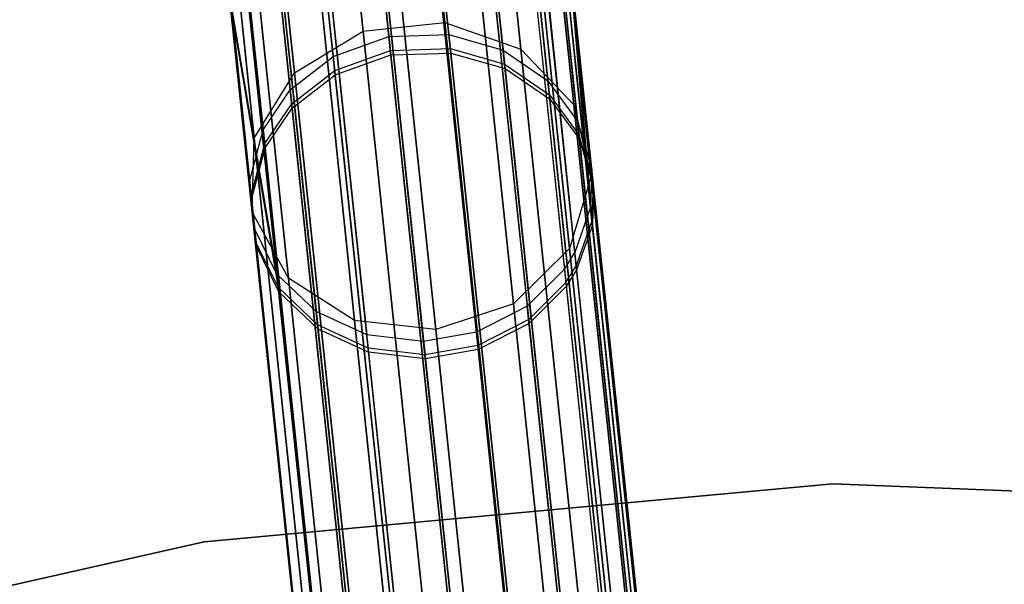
# Model space of a CAD drawing. Extents: x 0.3 to 7.1, y -3.38 to 3.38.
# Tile 308 of 604: x 3.15 to 3.72, y 2.75 to 3.08. Entities that reach past the tile are written whole.
import ezdxf

# ---------------------------------------------------------------- set-up
doc = ezdxf.new("R2010")
doc.units = 0
doc.header["$LTSCALE"] = 2.54
doc.layers.get('0').update_dxf_attribs({"linetype": 'CONTINUOUS'})

# ---------------------------------------------------------------- blocks, each defined once
blk = doc.blocks.new('SINGLES_AVVSTL_STL')
at = {"color": 0}
for p, q in [((3.39688, 3.0777, 18.83209), (3.37308, 3.30419, 18.18647)), ((3.39688, 3.0777, 18.83209), (3.37308, 3.30419, 18.18647)), ((3.37308, 3.30419, 22.5024), (3.39688, 3.0777, 21.85677)), ((3.37308, 3.30419, 22.5024), (3.39688, 3.0777, 21.85677)), ((3.34928, 3.07269, 18.83209), (3.32548, 3.29918, 18.18647)), ((3.34928, 3.07269, 18.83209), (3.32548, 3.29918, 18.18647)), ((3.32548, 3.29918, 22.5024), (3.34928, 3.07269, 21.85677)), ((3.32548, 3.29918, 22.5024), (3.34928, 3.07269, 21.85677)), ((3.44112, 3.06223, 18.82238), (3.41749, 3.28706, 18.18148)), ((3.44112, 3.06223, 18.82238), (3.41749, 3.28706, 18.18148)), ((3.41749, 3.28706, 22.50739), (3.44112, 3.06223, 21.86649)), ((3.41749, 3.28706, 22.50739), (3.44112, 3.06223, 21.86649)), ((3.30922, 3.04836, 18.82238), (3.28559, 3.27319, 18.18148)), ((3.30922, 3.04836, 18.82238), (3.28559, 3.27319, 18.18148)), ((3.28559, 3.27319, 22.50739), (3.30922, 3.04836, 21.86649)), ((3.28559, 3.27319, 22.50739), (3.30922, 3.04836, 21.86649)), ((3.47187, 3.02983, 18.80517), (3.44855, 3.25172, 18.17265)), ((3.47187, 3.02983, 18.80517), (3.44855, 3.25172, 18.17265)), ((3.44855, 3.25172, 22.51622), (3.47187, 3.02983, 21.8837)), ((3.44855, 3.25172, 22.51622), (3.47187, 3.02983, 21.8837)), ((3.28589, 3.01028, 18.80517), (3.26257, 3.23217, 18.17265)), ((3.28589, 3.01028, 18.80517), (3.26257, 3.23217, 18.17265)), ((3.26257, 3.23217, 22.51622), (3.28589, 3.01028, 21.8837)), ((3.26257, 3.23217, 22.51622), (3.28589, 3.01028, 21.8837)), ((3.36424, 3.06961, 53.22303), (3.34993, 3.20576, 52.89709)), ((3.36424, 3.06961, 53.22303), (3.34993, 3.20576, 52.89709)), ((3.39917, 3.07071, 53.22177), (3.38488, 3.20672, 52.89613)), ((3.39917, 3.07071, 53.22177), (3.38488, 3.20672, 52.89613)), ((3.48207, 2.98793, 18.78441), (3.45912, 3.20627, 18.162)), ((3.48207, 2.98793, 18.78441), (3.45912, 3.20627, 18.162)), ((3.45912, 3.20627, 22.52687), (3.48207, 2.98793, 21.90446)), ((3.45912, 3.20627, 22.52687), (3.48207, 2.98793, 21.90446)), ((3.36511, 3.06137, 60.12446), (3.35059, 3.19949, 59.79938)), ((3.36511, 3.06137, 60.12446), (3.35059, 3.19949, 59.79938)), ((3.40004, 3.06247, 60.12318), (3.38553, 3.20046, 59.79841)), ((3.40004, 3.06247, 60.12318), (3.38553, 3.20046, 59.79841)), ((3.33183, 3.05791, 53.21898), (3.31757, 3.19364, 52.89401)), ((3.33183, 3.05791, 53.21898), (3.31757, 3.19364, 52.89401)), ((3.35079, 3.19755, 56.53007), (3.36537, 3.05881, 56.20522)), ((3.35079, 3.19755, 56.53007), (3.36537, 3.05881, 56.20522)), ((3.38574, 3.19853, 56.53104), (3.40031, 3.05991, 56.2065)), ((3.38574, 3.19853, 56.53104), (3.40031, 3.05991, 56.2065)), ((3.43075, 3.06157, 53.21568), (3.41652, 3.19697, 52.89152)), ((3.43075, 3.06157, 53.21568), (3.41652, 3.19697, 52.89152)), ((3.48164, 2.97012, 53.16833), (3.45804, 3.19467, 52.52999)), ((3.48164, 2.97012, 53.16833), (3.45804, 3.19467, 52.52999)), ((3.43161, 3.05338, 60.11702), (3.41717, 3.19074, 59.79373)), ((3.43161, 3.05338, 60.11702), (3.41717, 3.19074, 59.79373)), ((3.41738, 3.18881, 56.53575), (3.43188, 3.05083, 56.2127)), ((3.41738, 3.18881, 56.53575), (3.43188, 3.05083, 56.2127)), ((3.48247, 2.96221, 60.06907), (3.45846, 3.19063, 59.43217)), ((3.48247, 2.96221, 60.06907), (3.45846, 3.19063, 59.43217)), ((3.45859, 3.18938, 56.89735), (3.48273, 2.95976, 56.26082)), ((3.45859, 3.18938, 56.89735), (3.48273, 2.95976, 56.26082)), ((3.28462, 2.96718, 18.78441), (3.26167, 3.18552, 18.162)), ((3.28462, 2.96718, 18.78441), (3.26167, 3.18552, 18.162)), ((3.26167, 3.18552, 22.52687), (3.28462, 2.96718, 21.90446)), ((3.26167, 3.18552, 22.52687), (3.28462, 2.96718, 21.90446)), ((3.3327, 3.0497, 60.12035), (3.31822, 3.18739, 59.79626)), ((3.3327, 3.0497, 60.12035), (3.31822, 3.18739, 59.79626)), ((3.31843, 3.18546, 56.5332), (3.33297, 3.04714, 56.20934)), ((3.31843, 3.18546, 56.5332), (3.33297, 3.04714, 56.20934)), ((3.45684, 3.04366, 53.20558), (3.44272, 3.17803, 52.88387)), ((3.45684, 3.04366, 53.20558), (3.44272, 3.17803, 52.88387)), ((3.30687, 3.03846, 53.21075), (3.29269, 3.17336, 52.88779)), ((3.30687, 3.03846, 53.21075), (3.29269, 3.17336, 52.88779)), ((3.45769, 3.03552, 60.10678), (3.44337, 3.17184, 59.78594)), ((3.45769, 3.03552, 60.10678), (3.44337, 3.17184, 59.78594)), ((3.30772, 3.0303, 60.11202), (3.29334, 3.16715, 59.78992)), ((3.30772, 3.0303, 60.11202), (3.29334, 3.16715, 59.78992)), ((3.29354, 3.16523, 56.53958), (3.30799, 3.02776, 56.21771)), ((3.29354, 3.16523, 56.53958), (3.30799, 3.02776, 56.21771)), ((3.44357, 3.16993, 56.54358), (3.45796, 3.033, 56.22296)), ((3.44357, 3.16993, 56.54358), (3.45796, 3.033, 56.22296)), ((3.4725, 2.94386, 53.15596), (3.44913, 3.16625, 52.52375)), ((3.4725, 2.94386, 53.15596), (3.44913, 3.16625, 52.52375)), ((3.4694, 2.94612, 18.76485), (3.4468, 3.16112, 18.15197)), ((3.4694, 2.94612, 18.76485), (3.4468, 3.16112, 18.15197)), ((3.4468, 3.16112, 22.5369), (3.4694, 2.94612, 21.92401)), ((3.4468, 3.16112, 22.5369), (3.4694, 2.94612, 21.92401)), ((3.47332, 2.93603, 60.05654), (3.44955, 3.16224, 59.42578)), ((3.47332, 2.93603, 60.05654), (3.44955, 3.16224, 59.42578)), ((3.44968, 3.16101, 56.9038), (3.47358, 2.9336, 56.27339)), ((3.44968, 3.16101, 56.9038), (3.47358, 2.9336, 56.27339)), ((3.27565, 3.15407, 52.52513), (3.29907, 2.9312, 53.15869)), ((3.27565, 3.15407, 52.52513), (3.29907, 2.9312, 53.15869)), ((3.44312, 3.15577, 52.52152), (3.46641, 2.93415, 53.15153)), ((3.44312, 3.15577, 52.52152), (3.46641, 2.93415, 53.15153)), ((3.47408, 3.0203, 53.19327), (3.46009, 3.15342, 52.87456)), ((3.47408, 3.0203, 53.19327), (3.46009, 3.15342, 52.87456)), ((3.2999, 2.92336, 60.05931), (3.27607, 3.15006, 59.42719)), ((3.2999, 2.92336, 60.05931), (3.27607, 3.15006, 59.42719)), ((3.2762, 3.14882, 56.90238), (3.30015, 2.92092, 56.27062)), ((3.2762, 3.14882, 56.90238), (3.30015, 2.92092, 56.27062)), ((3.29107, 3.01524, 53.2002), (3.27701, 3.14907, 52.87981)), ((3.29107, 3.01524, 53.2002), (3.27701, 3.14907, 52.87981)), ((3.44354, 3.15178, 59.42348), (3.46723, 2.92635, 60.05206)), ((3.44354, 3.15178, 59.42348), (3.46723, 2.92635, 60.05206)), ((3.44366, 3.15055, 56.90612), (3.46748, 2.92393, 56.2779)), ((3.44366, 3.15055, 56.90612), (3.46748, 2.92393, 56.2779)), ((3.29193, 3.00714, 60.10134), (3.27766, 3.14291, 59.78181)), ((3.29193, 3.00714, 60.10134), (3.27766, 3.14291, 59.78181)), ((3.30571, 2.92891, 18.76485), (3.28311, 3.14392, 18.15197)), ((3.30571, 2.92891, 18.76485), (3.28311, 3.14392, 18.15197)), ((3.28311, 3.14392, 22.5369), (3.30571, 2.92891, 21.92401)), ((3.28311, 3.14392, 22.5369), (3.30571, 2.92891, 21.92401)), ((3.47493, 3.01225, 60.09432), (3.46073, 3.1473, 59.77646)), ((3.47493, 3.01225, 60.09432), (3.46073, 3.1473, 59.77646)), ((3.46093, 3.1454, 56.55311), (3.47519, 3.00974, 56.23547)), ((3.46093, 3.1454, 56.55311), (3.47519, 3.00974, 56.23547)), ((3.27786, 3.14101, 56.54774), (3.29219, 3.00463, 56.22842)), ((3.27786, 3.14101, 56.54774), (3.29219, 3.00463, 56.22842)), ((3.42172, 3.1325, 52.51676), (3.44484, 2.91254, 53.14206)), ((3.42172, 3.1325, 52.51676), (3.44484, 2.91254, 53.14206)), ((3.29874, 3.13015, 52.51915), (3.32194, 2.90936, 53.14683)), ((3.29874, 3.13015, 52.51915), (3.32194, 2.90936, 53.14683)), ((3.32276, 2.90158, 60.0473), (3.29916, 3.12618, 59.42105)), ((3.32276, 2.90158, 60.0473), (3.29916, 3.12618, 59.42105)), ((3.29929, 3.12495, 56.90856), (3.32302, 2.89917, 56.28268)), ((3.29929, 3.12495, 56.90856), (3.32302, 2.89917, 56.28268)), ((3.43675, 2.91398, 18.75099), (3.41441, 3.12662, 18.14485)), ((3.43675, 2.91398, 18.75099), (3.41441, 3.12662, 18.14485)), ((3.41441, 3.12662, 22.54401), (3.43675, 2.91398, 21.93788)), ((3.41441, 3.12662, 22.54401), (3.43675, 2.91398, 21.93788)), ((3.44565, 2.90479, 60.04247), (3.42213, 3.12854, 59.41859)), ((3.44565, 2.90479, 60.04247), (3.42213, 3.12854, 59.41859)), ((3.42226, 3.12732, 56.91105), (3.4459, 2.90239, 56.28752)), ((3.42226, 3.12732, 56.91105), (3.4459, 2.90239, 56.28752)), ((3.48236, 2.99221, 53.1791), (3.46852, 3.12389, 52.86384)), ((3.48236, 2.99221, 53.1791), (3.46852, 3.12389, 52.86384)), ((3.48164, 2.97012, 53.16833), (3.46852, 3.12389, 52.86384)), ((3.48164, 2.97012, 53.16833), (3.46852, 3.12389, 52.86384)), ((3.28318, 2.98504, 53.18583), (3.26927, 3.1174, 52.86893)), ((3.28318, 2.98504, 53.18583), (3.26927, 3.1174, 52.86893)), ((3.34432, 2.90427, 18.75099), (3.32197, 3.1169, 18.14485)), ((3.34432, 2.90427, 18.75099), (3.32197, 3.1169, 18.14485)), ((3.32197, 3.1169, 22.54401), (3.34432, 2.90427, 21.93788)), ((3.32197, 3.1169, 22.54401), (3.34432, 2.90427, 21.93788)), ((3.32831, 3.11527, 52.51508), (3.35136, 2.89589, 53.13872)), ((3.32831, 3.11527, 52.51508), (3.35136, 2.89589, 53.13872)), ((3.39224, 3.11637, 52.5138), (3.41525, 2.89743, 53.13619)), ((3.39224, 3.11637, 52.5138), (3.41525, 2.89743, 53.13619)), ((3.48319, 2.98423, 60.07997), (3.46915, 3.11782, 59.76556)), ((3.48319, 2.98423, 60.07997), (3.46915, 3.11782, 59.76556)), ((3.48247, 2.96221, 60.06907), (3.46915, 3.11782, 59.76556)), ((3.48247, 2.96221, 60.06907), (3.46915, 3.11782, 59.76556)), ((3.46935, 3.11595, 56.56407), (3.48345, 2.98176, 56.24987)), ((3.46935, 3.11595, 56.56407), (3.48345, 2.98176, 56.24987)), ((3.46935, 3.11595, 56.56407), (3.48273, 2.95976, 56.26082)), ((3.46935, 3.11595, 56.56407), (3.48273, 2.95976, 56.26082)), ((3.28403, 2.97703, 60.0868), (3.26991, 3.11131, 59.77075)), ((3.28403, 2.97703, 60.0868), (3.26991, 3.11131, 59.77075)), ((3.27011, 3.10943, 56.55886), (3.28429, 2.97454, 56.24303)), ((3.27011, 3.10943, 56.55886), (3.28429, 2.97454, 56.24303)), ((3.35218, 2.88816, 60.03909), (3.32872, 3.11131, 59.41686)), ((3.35218, 2.88816, 60.03909), (3.32872, 3.11131, 59.41686)), ((3.32885, 3.1101, 56.91279), (3.35243, 2.88576, 56.29091)), ((3.32885, 3.1101, 56.91279), (3.35243, 2.88576, 56.29091)), ((3.36142, 3.11072, 52.51326), (3.38442, 2.89197, 53.13511)), ((3.36142, 3.11072, 52.51326), (3.38442, 2.89197, 53.13511)), ((3.36936, 3.11066, 18.14229), (3.39161, 2.89888, 18.74598)), ((3.36936, 3.11066, 18.14229), (3.39161, 2.89888, 18.74598)), ((3.39161, 2.89888, 21.94289), (3.36936, 3.11066, 22.54658)), ((3.39161, 2.89888, 21.94289), (3.36936, 3.11066, 22.54658)), ((3.41606, 2.88972, 60.03653), (3.39265, 3.11242, 59.41555)), ((3.41606, 2.88972, 60.03653), (3.39265, 3.11242, 59.41555)), ((3.39278, 3.11121, 56.91411), (3.41631, 2.88733, 56.29348)), ((3.39278, 3.11121, 56.91411), (3.41631, 2.88733, 56.29348)), ((3.38522, 2.88427, 60.03543), (3.36184, 3.10678, 59.41499)), ((3.38522, 2.88427, 60.03543), (3.36184, 3.10678, 59.41499)), ((3.36197, 3.10557, 56.91467), (3.38548, 2.88188, 56.29459)), ((3.36197, 3.10557, 56.91467), (3.38548, 2.88188, 56.29459)), ((3.28605, 2.9578, 53.17236), (3.27228, 3.0888, 52.85874)), ((3.27228, 3.0888, 52.85874), (3.29907, 2.9312, 53.15869)), ((3.27228, 3.0888, 52.85874), (3.29907, 2.9312, 53.15869)), ((3.28605, 2.9578, 53.17236), (3.27228, 3.0888, 52.85874)), ((3.28688, 2.94988, 60.07316), (3.27291, 3.08277, 59.76038)), ((3.27291, 3.08277, 59.76038), (3.2999, 2.92336, 60.05931)), ((3.27291, 3.08277, 59.76038), (3.2999, 2.92336, 60.05931)), ((3.28688, 2.94988, 60.07316), (3.27291, 3.08277, 59.76038)), ((3.27311, 3.08091, 56.56928), (3.30015, 2.92092, 56.27062)), ((3.27311, 3.08091, 56.56928), (3.30015, 2.92092, 56.27062)), ((3.27311, 3.08091, 56.56928), (3.28714, 2.94741, 56.25672)), ((3.27311, 3.08091, 56.56928), (3.28714, 2.94741, 56.25672)), ((3.34928, 3.07269, 18.83209), (3.39688, 3.0777, 18.83209)), ((3.34928, 3.07269, 18.83209), (3.39688, 3.0777, 18.83209)), ((3.34928, 3.07269, 21.85677), (3.39688, 3.0777, 21.85677)), ((3.34928, 3.07269, 21.85677), (3.39688, 3.0777, 21.85677)), ((3.39688, 3.0777, 18.83209), (3.44112, 3.06223, 18.82238)), ((3.43521, 2.71304, 19.41024), (3.39688, 3.0777, 18.83209)), ((3.43521, 2.71304, 19.41024), (3.39688, 3.0777, 18.83209)), ((3.39688, 3.0777, 18.83209), (3.44112, 3.06223, 18.82238)), ((3.39688, 3.0777, 21.85677), (3.43521, 2.71304, 21.27863)), ((3.39688, 3.0777, 21.85677), (3.43521, 2.71304, 21.27863)), ((3.39688, 3.0777, 21.85677), (3.44112, 3.06223, 21.86649)), ((3.39688, 3.0777, 21.85677), (3.44112, 3.06223, 21.86649)), ((3.30922, 3.04836, 18.82238), (3.34928, 3.07269, 18.83209)), ((3.30922, 3.04836, 18.82238), (3.34928, 3.07269, 18.83209)), ((3.30922, 3.04836, 21.86649), (3.34928, 3.07269, 21.85677)), ((3.30922, 3.04836, 21.86649), (3.34928, 3.07269, 21.85677)), ((3.33183, 3.05791, 53.21898), (3.36424, 3.06961, 53.22303)), ((3.33183, 3.05791, 53.21898), (3.36424, 3.06961, 53.22303)), ((3.38761, 2.70804, 19.41024), (3.34928, 3.07269, 18.83209)), ((3.38761, 2.70804, 19.41024), (3.34928, 3.07269, 18.83209)), ((3.34928, 3.07269, 21.85677), (3.38761, 2.70804, 21.27863)), ((3.34928, 3.07269, 21.85677), (3.38761, 2.70804, 21.27863)), ((3.36424, 3.06961, 53.22303), (3.39917, 3.07071, 53.22177)), ((3.36424, 3.06961, 53.22303), (3.39917, 3.07071, 53.22177)), ((3.40226, 2.70789, 53.79274), (3.36424, 3.06961, 53.22303)), ((3.40226, 2.70789, 53.79274), (3.36424, 3.06961, 53.22303)), ((3.39917, 3.07071, 53.22177), (3.43075, 3.06157, 53.21568)), ((3.43716, 2.70932, 53.79094), (3.39917, 3.07071, 53.22177)), ((3.39917, 3.07071, 53.22177), (3.43075, 3.06157, 53.21568)), ((3.43716, 2.70932, 53.79094), (3.39917, 3.07071, 53.22177)), ((3.3327, 3.0497, 60.12035), (3.36511, 3.06137, 60.12446)), ((3.3327, 3.0497, 60.12035), (3.36511, 3.06137, 60.12446)), ((3.36511, 3.06137, 60.12446), (3.40004, 3.06247, 60.12318)), ((3.36511, 3.06137, 60.12446), (3.40004, 3.06247, 60.12318)), ((3.4037, 2.69418, 60.69431), (3.36511, 3.06137, 60.12446)), ((3.4037, 2.69418, 60.69431), (3.36511, 3.06137, 60.12446)), ((3.40004, 3.06247, 60.12318), (3.43161, 3.05338, 60.11702)), ((3.43859, 2.69562, 60.69249), (3.40004, 3.06247, 60.12318)), ((3.40004, 3.06247, 60.12318), (3.43161, 3.05338, 60.11702)), ((3.43859, 2.69562, 60.69249), (3.40004, 3.06247, 60.12318)), ((3.43075, 3.06157, 53.21568), (3.45684, 3.04366, 53.20558)), ((3.46856, 2.70183, 53.78226), (3.43075, 3.06157, 53.21568)), ((3.43075, 3.06157, 53.21568), (3.45684, 3.04366, 53.20558)), ((3.46856, 2.70183, 53.78226), (3.43075, 3.06157, 53.21568)), ((3.44112, 3.06223, 18.82238), (3.47187, 3.02983, 18.80517)), ((3.47917, 2.70025, 19.39629), (3.44112, 3.06223, 18.82238)), ((3.47917, 2.70025, 19.39629), (3.44112, 3.06223, 18.82238)), ((3.44112, 3.06223, 18.82238), (3.47187, 3.02983, 18.80517)), ((3.44112, 3.06223, 21.86649), (3.47917, 2.70025, 21.29258)), ((3.44112, 3.06223, 21.86649), (3.47917, 2.70025, 21.29258)), ((3.44112, 3.06223, 21.86649), (3.47187, 3.02983, 21.8837)), ((3.44112, 3.06223, 21.86649), (3.47187, 3.02983, 21.8837)), ((3.30687, 3.03846, 53.21075), (3.33183, 3.05791, 53.21898)), ((3.30687, 3.03846, 53.21075), (3.33183, 3.05791, 53.21898)), ((3.36974, 2.69728, 53.78696), (3.33183, 3.05791, 53.21898)), ((3.36974, 2.69728, 53.78696), (3.33183, 3.05791, 53.21898)), ((3.33297, 3.04714, 56.20934), (3.36537, 3.05881, 56.20522)), ((3.33297, 3.04714, 56.20934), (3.36537, 3.05881, 56.20522)), ((3.36537, 3.05881, 56.20522), (3.40031, 3.05991, 56.2065)), ((3.36537, 3.05881, 56.20522), (3.40031, 3.05991, 56.2065)), ((3.36537, 3.05881, 56.20522), (3.40053, 2.72435, 55.6781)), ((3.36537, 3.05881, 56.20522), (3.40053, 2.72435, 55.6781)), ((3.40031, 3.05991, 56.2065), (3.43543, 2.72577, 55.67988)), ((3.40031, 3.05991, 56.2065), (3.43188, 3.05083, 56.2127)), ((3.40031, 3.05991, 56.2065), (3.43543, 2.72577, 55.67988)), ((3.40031, 3.05991, 56.2065), (3.43188, 3.05083, 56.2127)), ((3.43161, 3.05338, 60.11702), (3.45769, 3.03552, 60.10678)), ((3.46999, 2.6882, 60.68373), (3.43161, 3.05338, 60.11702)), ((3.43161, 3.05338, 60.11702), (3.45769, 3.03552, 60.10678)), ((3.46999, 2.6882, 60.68373), (3.43161, 3.05338, 60.11702)), ((3.43188, 3.05083, 56.2127), (3.46684, 2.7182, 55.68846)), ((3.43188, 3.05083, 56.2127), (3.45796, 3.033, 56.22296)), ((3.43188, 3.05083, 56.2127), (3.46684, 2.7182, 55.68846)), ((3.43188, 3.05083, 56.2127), (3.45796, 3.033, 56.22296)), ((3.28589, 3.01028, 18.80517), (3.30922, 3.04836, 18.82238)), ((3.28589, 3.01028, 18.80517), (3.30922, 3.04836, 18.82238)), ((3.28589, 3.01028, 21.8837), (3.30922, 3.04836, 21.86649)), ((3.28589, 3.01028, 21.8837), (3.30922, 3.04836, 21.86649)), ((3.30772, 3.0303, 60.11202), (3.3327, 3.0497, 60.12035)), ((3.30772, 3.0303, 60.11202), (3.3327, 3.0497, 60.12035)), ((3.30799, 3.02776, 56.21771), (3.33297, 3.04714, 56.20934)), ((3.30799, 3.02776, 56.21771), (3.33297, 3.04714, 56.20934)), ((3.34727, 2.68638, 19.39629), (3.30922, 3.04836, 18.82238)), ((3.34727, 2.68638, 19.39629), (3.30922, 3.04836, 18.82238)), ((3.30922, 3.04836, 21.86649), (3.34727, 2.68638, 21.29258)), ((3.30922, 3.04836, 21.86649), (3.34727, 2.68638, 21.29258)), ((3.37117, 2.68361, 60.68847), (3.3327, 3.0497, 60.12035)), ((3.37117, 2.68361, 60.68847), (3.3327, 3.0497, 60.12035)), ((3.33297, 3.04714, 56.20934), (3.36801, 2.71369, 55.68382)), ((3.33297, 3.04714, 56.20934), (3.36801, 2.71369, 55.68382)), ((3.29107, 3.01524, 53.2002), (3.30687, 3.03846, 53.21075)), ((3.29107, 3.01524, 53.2002), (3.30687, 3.03846, 53.21075)), ((3.34454, 2.68005, 53.77523), (3.30687, 3.03846, 53.21075)), ((3.34454, 2.68005, 53.77523), (3.30687, 3.03846, 53.21075)), ((3.45684, 3.04366, 53.20558), (3.47408, 3.0203, 53.19327)), ((3.49436, 2.68664, 53.76786), (3.45684, 3.04366, 53.20558)), ((3.45684, 3.04366, 53.20558), (3.47408, 3.0203, 53.19327)), ((3.49436, 2.68664, 53.76786), (3.45684, 3.04366, 53.20558)), ((3.45769, 3.03552, 60.10678), (3.47493, 3.01225, 60.09432)), ((3.49578, 2.67311, 60.66921), (3.45769, 3.03552, 60.10678)), ((3.45769, 3.03552, 60.10678), (3.47493, 3.01225, 60.09432)), ((3.49578, 2.67311, 60.66921), (3.45769, 3.03552, 60.10678)), ((3.45796, 3.033, 56.22296), (3.49265, 2.70289, 55.7027)), ((3.45796, 3.033, 56.22296), (3.47519, 3.00974, 56.23547)), ((3.45796, 3.033, 56.22296), (3.49265, 2.70289, 55.7027)), ((3.45796, 3.033, 56.22296), (3.47519, 3.00974, 56.23547)), ((3.29193, 3.00714, 60.10134), (3.30772, 3.0303, 60.11202)), ((3.29193, 3.00714, 60.10134), (3.30772, 3.0303, 60.11202)), ((3.29219, 3.00463, 56.22842), (3.30799, 3.02776, 56.21771)), ((3.29219, 3.00463, 56.22842), (3.30799, 3.02776, 56.21771)), ((3.34596, 2.66647, 60.67664), (3.30772, 3.0303, 60.11202)), ((3.34596, 2.66647, 60.67664), (3.30772, 3.0303, 60.11202)), ((3.30799, 3.02776, 56.21771), (3.34282, 2.69636, 55.69542)), ((3.30799, 3.02776, 56.21771), (3.34282, 2.69636, 55.69542)), ((3.47187, 3.02983, 18.80517), (3.48207, 2.98793, 18.78441)), ((3.50942, 2.67258, 19.37157), (3.47187, 3.02983, 18.80517)), ((3.50942, 2.67258, 19.37157), (3.47187, 3.02983, 18.80517)), ((3.47187, 3.02983, 18.80517), (3.48207, 2.98793, 18.78441)), ((3.47187, 3.02983, 21.8837), (3.50942, 2.67258, 21.31729)), ((3.47187, 3.02983, 21.8837), (3.50942, 2.67258, 21.31729)), ((3.47187, 3.02983, 21.8837), (3.48207, 2.98793, 21.90446)), ((3.47187, 3.02983, 21.8837), (3.48207, 2.98793, 21.90446)), ((3.47408, 3.0203, 53.19327), (3.48236, 2.99221, 53.1791)), ((3.51125, 2.66661, 53.75032), (3.47408, 3.0203, 53.19327)), ((3.47408, 3.0203, 53.19327), (3.48236, 2.99221, 53.1791)), ((3.51125, 2.66661, 53.75032), (3.47408, 3.0203, 53.19327)), ((3.28318, 2.98504, 53.18583), (3.29107, 3.01524, 53.2002)), ((3.28318, 2.98504, 53.18583), (3.29107, 3.01524, 53.2002)), ((3.28462, 2.96718, 18.78441), (3.28589, 3.01028, 18.80517)), ((3.28462, 2.96718, 18.78441), (3.28589, 3.01028, 18.80517)), ((3.28462, 2.96718, 21.90446), (3.28589, 3.01028, 21.8837)), ((3.28462, 2.96718, 21.90446), (3.28589, 3.01028, 21.8837)), ((3.32344, 2.65304, 19.37157), (3.28589, 3.01028, 18.80517)), ((3.32344, 2.65304, 19.37157), (3.28589, 3.01028, 18.80517)), ((3.28589, 3.01028, 21.8837), (3.32344, 2.65304, 21.31729)), ((3.28589, 3.01028, 21.8837), (3.32344, 2.65304, 21.31729)), ((3.32845, 2.65968, 53.76021), (3.29107, 3.01524, 53.2002)), ((3.32845, 2.65968, 53.76021), (3.29107, 3.01524, 53.2002)), ((3.47493, 3.01225, 60.09432), (3.48319, 2.98423, 60.07997)), ((3.51266, 2.6532, 60.65151), (3.47493, 3.01225, 60.09432)), ((3.47493, 3.01225, 60.09432), (3.48319, 2.98423, 60.07997)), ((3.51266, 2.6532, 60.65151), (3.47493, 3.01225, 60.09432)), ((3.28403, 2.97703, 60.0868), (3.29193, 3.00714, 60.10134)), ((3.28403, 2.97703, 60.0868), (3.29193, 3.00714, 60.10134)), ((3.28429, 2.97454, 56.24303), (3.29219, 3.00463, 56.22842)), ((3.28429, 2.97454, 56.24303), (3.29219, 3.00463, 56.22842)), ((3.32986, 2.6462, 60.66148), (3.29193, 3.00714, 60.10134)), ((3.32986, 2.6462, 60.66148), (3.29193, 3.00714, 60.10134)), ((3.29219, 3.00463, 56.22842), (3.32675, 2.67586, 55.71028)), ((3.29219, 3.00463, 56.22842), (3.32675, 2.67586, 55.71028)), ((3.47519, 3.00974, 56.23547), (3.50956, 2.68271, 55.72006)), ((3.47519, 3.00974, 56.23547), (3.48345, 2.98176, 56.24987)), ((3.47519, 3.00974, 56.23547), (3.50956, 2.68271, 55.72006)), ((3.47519, 3.00974, 56.23547), (3.48345, 2.98176, 56.24987)), ((3.48207, 2.98793, 18.78441), (3.4694, 2.94612, 18.76485)), ((3.48207, 2.98793, 18.78441), (3.4694, 2.94612, 18.76485)), ((3.48207, 2.98793, 21.90446), (3.4694, 2.94612, 21.92401)), ((3.48207, 2.98793, 21.90446), (3.4694, 2.94612, 21.92401)), ((3.48236, 2.99221, 53.1791), (3.48164, 2.97012, 53.16833)), ((3.48236, 2.99221, 53.1791), (3.48164, 2.97012, 53.16833)), ((3.51902, 2.63639, 19.34176), (3.48207, 2.98793, 18.78441)), ((3.51902, 2.63639, 19.34176), (3.48207, 2.98793, 18.78441)), ((3.48207, 2.98793, 21.90446), (3.51902, 2.63639, 21.34711)), ((3.48207, 2.98793, 21.90446), (3.51902, 2.63639, 21.34711)), ((3.51913, 2.64234, 53.73013), (3.48236, 2.99221, 53.1791)), ((3.51913, 2.64234, 53.73013), (3.48236, 2.99221, 53.1791)), ((3.32015, 2.63335, 53.73973), (3.28318, 2.98504, 53.18583)), ((3.32015, 2.63335, 53.73973), (3.28318, 2.98504, 53.18583)), ((3.48319, 2.98423, 60.07997), (3.48247, 2.96221, 60.06907)), ((3.48319, 2.98423, 60.07997), (3.48247, 2.96221, 60.06907)), ((3.48345, 2.98176, 56.24987), (3.48273, 2.95976, 56.26082)), ((3.48345, 2.98176, 56.24987), (3.48273, 2.95976, 56.26082)), ((3.52052, 2.62908, 60.63114), (3.48319, 2.98423, 60.07997)), ((3.52052, 2.62908, 60.63114), (3.48319, 2.98423, 60.07997)), ((3.48345, 2.98176, 56.24987), (3.51745, 2.65826, 55.74003)), ((3.48345, 2.98176, 56.24987), (3.51745, 2.65826, 55.74003)), ((3.32155, 2.62002, 60.64083), (3.28403, 2.97703, 60.0868)), ((3.32155, 2.62002, 60.64083), (3.28403, 2.97703, 60.0868)), ((3.28429, 2.97454, 56.24303), (3.31847, 2.64936, 55.73054)), ((3.28429, 2.97454, 56.24303), (3.31847, 2.64936, 55.73054)), ((3.48164, 2.97012, 53.16833), (3.4725, 2.94386, 53.15596)), ((3.48164, 2.97012, 53.16833), (3.4725, 2.94386, 53.15596)), ((3.51811, 2.62315, 53.71479), (3.48164, 2.97012, 53.16833)), ((3.51811, 2.62315, 53.71479), (3.48164, 2.97012, 53.16833)), ((3.30571, 2.92891, 18.76485), (3.28462, 2.96718, 18.78441)), ((3.32157, 2.61564, 19.34176), (3.28462, 2.96718, 18.78441)), ((3.30571, 2.92891, 18.76485), (3.28462, 2.96718, 18.78441)), ((3.32157, 2.61564, 19.34176), (3.28462, 2.96718, 18.78441)), ((3.30571, 2.92891, 21.92401), (3.28462, 2.96718, 21.90446)), ((3.28462, 2.96718, 21.90446), (3.32157, 2.61564, 21.34711)), ((3.28462, 2.96718, 21.90446), (3.32157, 2.61564, 21.34711)), ((3.30571, 2.92891, 21.92401), (3.28462, 2.96718, 21.90446)), ((3.48247, 2.96221, 60.06907), (3.47332, 2.93603, 60.05654)), ((3.48247, 2.96221, 60.06907), (3.47332, 2.93603, 60.05654)), ((3.48273, 2.95976, 56.26082), (3.47358, 2.9336, 56.27339)), ((3.48273, 2.95976, 56.26082), (3.47358, 2.9336, 56.27339)), ((3.51949, 2.61001, 60.61566), (3.48247, 2.96221, 60.06907)), ((3.51949, 2.61001, 60.61566), (3.48247, 2.96221, 60.06907)), ((3.48273, 2.95976, 56.26082), (3.51645, 2.63895, 55.75521)), ((3.48273, 2.95976, 56.26082), (3.51645, 2.63895, 55.75521)), ((3.29907, 2.9312, 53.15869), (3.28605, 2.9578, 53.17236)), ((3.32263, 2.60975, 53.72054), (3.28605, 2.9578, 53.17236)), ((3.29907, 2.9312, 53.15869), (3.28605, 2.9578, 53.17236)), ((3.32263, 2.60975, 53.72054), (3.28605, 2.9578, 53.17236)), ((3.2999, 2.92336, 60.05931), (3.28688, 2.94988, 60.07316)), ((3.32402, 2.59656, 60.62146), (3.28688, 2.94988, 60.07316)), ((3.2999, 2.92336, 60.05931), (3.28688, 2.94988, 60.07316)), ((3.32402, 2.59656, 60.62146), (3.28688, 2.94988, 60.07316)), ((3.30015, 2.92092, 56.27062), (3.28714, 2.94741, 56.25672)), ((3.28714, 2.94741, 56.25672), (3.32096, 2.62559, 55.74952)), ((3.30015, 2.92092, 56.27062), (3.28714, 2.94741, 56.25672)), ((3.28714, 2.94741, 56.25672), (3.32096, 2.62559, 55.74952)), ((3.4694, 2.94612, 18.76485), (3.43675, 2.91398, 18.75099)), ((3.4694, 2.94612, 18.76485), (3.43675, 2.91398, 18.75099)), ((3.4694, 2.94612, 21.92401), (3.43675, 2.91398, 21.93788)), ((3.4694, 2.94612, 21.92401), (3.43675, 2.91398, 21.93788)), ((3.46641, 2.93415, 53.15153), (3.4725, 2.94386, 53.15596)), ((3.46641, 2.93415, 53.15153), (3.4725, 2.94386, 53.15596)), ((3.50578, 2.59996, 19.31369), (3.4694, 2.94612, 18.76485)), ((3.50578, 2.59996, 19.31369), (3.4694, 2.94612, 18.76485)), ((3.4694, 2.94612, 21.92401), (3.50578, 2.59996, 21.37518)), ((3.4694, 2.94612, 21.92401), (3.50578, 2.59996, 21.37518)), ((3.50862, 2.60023, 53.69716), (3.4725, 2.94386, 53.15596)), ((3.50862, 2.60023, 53.69716), (3.4725, 2.94386, 53.15596)), ((3.46723, 2.92635, 60.05206), (3.47332, 2.93603, 60.05654)), ((3.46723, 2.92635, 60.05206), (3.47332, 2.93603, 60.05654)), ((3.50999, 2.58721, 60.59787), (3.47332, 2.93603, 60.05654)), ((3.50999, 2.58721, 60.59787), (3.47332, 2.93603, 60.05654)), ((3.32194, 2.90936, 53.14683), (3.29907, 2.9312, 53.15869)), ((3.33527, 2.58684, 53.70104), (3.29907, 2.9312, 53.15869)), ((3.32194, 2.90936, 53.14683), (3.29907, 2.9312, 53.15869)), ((3.33527, 2.58684, 53.70104), (3.29907, 2.9312, 53.15869)), ((3.46641, 2.93415, 53.15153), (3.44484, 2.91254, 53.14206)), ((3.46641, 2.93415, 53.15153), (3.44484, 2.91254, 53.14206)), ((3.46641, 2.93415, 53.15153), (3.5024, 2.59173, 53.69083)), ((3.46641, 2.93415, 53.15153), (3.5024, 2.59173, 53.69083)), ((3.47358, 2.9336, 56.27339), (3.46748, 2.92393, 56.2779)), ((3.47358, 2.9336, 56.27339), (3.46748, 2.92393, 56.2779)), ((3.47358, 2.9336, 56.27339), (3.50697, 2.61587, 55.77265)), ((3.47358, 2.9336, 56.27339), (3.50697, 2.61587, 55.77265)), ((3.34432, 2.90427, 18.75099), (3.30571, 2.92891, 18.76485)), ((3.34209, 2.58275, 19.31369), (3.30571, 2.92891, 18.76485)), ((3.34432, 2.90427, 18.75099), (3.30571, 2.92891, 18.76485)), ((3.34209, 2.58275, 19.31369), (3.30571, 2.92891, 18.76485)), ((3.34432, 2.90427, 21.93788), (3.30571, 2.92891, 21.92401)), ((3.30571, 2.92891, 21.92401), (3.34209, 2.58275, 21.37518)), ((3.30571, 2.92891, 21.92401), (3.34209, 2.58275, 21.37518)), ((3.34432, 2.90427, 21.93788), (3.30571, 2.92891, 21.92401)), ((3.46723, 2.92635, 60.05206), (3.44565, 2.90479, 60.04247)), ((3.46723, 2.92635, 60.05206), (3.44565, 2.90479, 60.04247)), ((3.46748, 2.92393, 56.2779), (3.4459, 2.90239, 56.28752)), ((3.46748, 2.92393, 56.2779), (3.4459, 2.90239, 56.28752)), ((3.46723, 2.92635, 60.05206), (3.50376, 2.57875, 60.5915)), ((3.46723, 2.92635, 60.05206), (3.50376, 2.57875, 60.5915)), ((3.46748, 2.92393, 56.2779), (3.50076, 2.60731, 55.7789)), ((3.46748, 2.92393, 56.2779), (3.50076, 2.60731, 55.7789)), ((3.32276, 2.90158, 60.0473), (3.2999, 2.92336, 60.05931)), ((3.33664, 2.57379, 60.60179), (3.2999, 2.92336, 60.05931)), ((3.32276, 2.90158, 60.0473), (3.2999, 2.92336, 60.05931)), ((3.33664, 2.57379, 60.60179), (3.2999, 2.92336, 60.05931)), ((3.32302, 2.89917, 56.28268), (3.30015, 2.92092, 56.27062)), ((3.30015, 2.92092, 56.27062), (3.33362, 2.60252, 55.76881)), ((3.30015, 2.92092, 56.27062), (3.33362, 2.60252, 55.76881)), ((3.32302, 2.89917, 56.28268), (3.30015, 2.92092, 56.27062)), ((3.43675, 2.91398, 18.75099), (3.39161, 2.89888, 18.74598)), ((3.43675, 2.91398, 18.75099), (3.39161, 2.89888, 18.74598)), ((3.43675, 2.91398, 21.93788), (3.39161, 2.89888, 21.94289)), ((3.43675, 2.91398, 21.93788), (3.39161, 2.89888, 21.94289)), ((3.44484, 2.91254, 53.14206), (3.41525, 2.89743, 53.13619)), ((3.44484, 2.91254, 53.14206), (3.41525, 2.89743, 53.13619)), ((3.47274, 2.57163, 19.29377), (3.43675, 2.91398, 18.75099)), ((3.47274, 2.57163, 19.29377), (3.43675, 2.91398, 18.75099)), ((3.43675, 2.91398, 21.93788), (3.47274, 2.57163, 21.3951)), ((3.43675, 2.91398, 21.93788), (3.47274, 2.57163, 21.3951)), ((3.48056, 2.57266, 53.67735), (3.44484, 2.91254, 53.14206)), ((3.48056, 2.57266, 53.67735), (3.44484, 2.91254, 53.14206)), ((3.35136, 2.89589, 53.13872), (3.32194, 2.90936, 53.14683)), ((3.3578, 2.5682, 53.68414), (3.32194, 2.90936, 53.14683)), ((3.35136, 2.89589, 53.13872), (3.32194, 2.90936, 53.14683)), ((3.3578, 2.5682, 53.68414), (3.32194, 2.90936, 53.14683)), ((3.35218, 2.88816, 60.03909), (3.32276, 2.90158, 60.0473)), ((3.35916, 2.55527, 60.58474), (3.32276, 2.90158, 60.0473)), ((3.35218, 2.88816, 60.03909), (3.32276, 2.90158, 60.0473)), ((3.35916, 2.55527, 60.58474), (3.32276, 2.90158, 60.0473)), ((3.39161, 2.89888, 18.74598), (3.34432, 2.90427, 18.75099)), ((3.3803, 2.56192, 19.29377), (3.34432, 2.90427, 18.75099)), ((3.39161, 2.89888, 18.74598), (3.34432, 2.90427, 18.75099)), ((3.3803, 2.56192, 19.29377), (3.34432, 2.90427, 18.75099)), ((3.39161, 2.89888, 21.94289), (3.34432, 2.90427, 21.93788)), ((3.34432, 2.90427, 21.93788), (3.3803, 2.56192, 21.3951)), ((3.34432, 2.90427, 21.93788), (3.3803, 2.56192, 21.3951)), ((3.39161, 2.89888, 21.94289), (3.34432, 2.90427, 21.93788)), ((3.44565, 2.90479, 60.04247), (3.41606, 2.88972, 60.03653)), ((3.44565, 2.90479, 60.04247), (3.41606, 2.88972, 60.03653)), ((3.4459, 2.90239, 56.28752), (3.41631, 2.88733, 56.29348)), ((3.4459, 2.90239, 56.28752), (3.41631, 2.88733, 56.29348)), ((3.48191, 2.55978, 60.57789), (3.44565, 2.90479, 60.04247)), ((3.48191, 2.55978, 60.57789), (3.44565, 2.90479, 60.04247)), ((3.4459, 2.90239, 56.28752), (3.47893, 2.58813, 55.79224)), ((3.4459, 2.90239, 56.28752), (3.47893, 2.58813, 55.79224)), ((3.35243, 2.88576, 56.29091), (3.32302, 2.89917, 56.28268)), ((3.32302, 2.89917, 56.28268), (3.35617, 2.58372, 55.78553)), ((3.32302, 2.89917, 56.28268), (3.35617, 2.58372, 55.78553)), ((3.35243, 2.88576, 56.29091), (3.32302, 2.89917, 56.28268)), ((3.38442, 2.89197, 53.13511), (3.35136, 2.89589, 53.13872)), ((3.38699, 2.55691, 53.67259), (3.35136, 2.89589, 53.13872)), ((3.38442, 2.89197, 53.13511), (3.35136, 2.89589, 53.13872)), ((3.38699, 2.55691, 53.67259), (3.35136, 2.89589, 53.13872)), ((3.41525, 2.89743, 53.13619), (3.38442, 2.89197, 53.13511)), ((3.41525, 2.89743, 53.13619), (3.38442, 2.89197, 53.13511)), ((3.39161, 2.89888, 18.74598), (3.42745, 2.55791, 19.28658)), ((3.39161, 2.89888, 18.74598), (3.42745, 2.55791, 19.28658)), ((3.42745, 2.55791, 21.40228), (3.39161, 2.89888, 21.94289)), ((3.42745, 2.55791, 21.40228), (3.39161, 2.89888, 21.94289)), ((3.4508, 2.55914, 53.66898), (3.41525, 2.89743, 53.13619)), ((3.4508, 2.55914, 53.66898), (3.41525, 2.89743, 53.13619)), ((3.41994, 2.55398, 53.66744), (3.38442, 2.89197, 53.13511)), ((3.41994, 2.55398, 53.66744), (3.38442, 2.89197, 53.13511)), ((3.41606, 2.88972, 60.03653), (3.38522, 2.88427, 60.03543)), ((3.41606, 2.88972, 60.03653), (3.38522, 2.88427, 60.03543)), ((3.45215, 2.54632, 60.56945), (3.41606, 2.88972, 60.03653)), ((3.45215, 2.54632, 60.56945), (3.41606, 2.88972, 60.03653)), ((3.38522, 2.88427, 60.03543), (3.35218, 2.88816, 60.03909)), ((3.38834, 2.54407, 60.57309), (3.35218, 2.88816, 60.03909)), ((3.38522, 2.88427, 60.03543), (3.35218, 2.88816, 60.03909)), ((3.38834, 2.54407, 60.57309), (3.35218, 2.88816, 60.03909)), ((3.38548, 2.88188, 56.29459), (3.35243, 2.88576, 56.29091)), ((3.35243, 2.88576, 56.29091), (3.38537, 2.57234, 55.79695)), ((3.35243, 2.88576, 56.29091), (3.38537, 2.57234, 55.79695)), ((3.38548, 2.88188, 56.29459), (3.35243, 2.88576, 56.29091)), ((3.42129, 2.54117, 60.5679), (3.38522, 2.88427, 60.03543)), ((3.42129, 2.54117, 60.5679), (3.38522, 2.88427, 60.03543)), ((3.41631, 2.88733, 56.29348), (3.38548, 2.88188, 56.29459)), ((3.41631, 2.88733, 56.29348), (3.38548, 2.88188, 56.29459)), ((3.41631, 2.88733, 56.29348), (3.44918, 2.57453, 55.80052)), ((3.41631, 2.88733, 56.29348), (3.44918, 2.57453, 55.80052)), ((3.38548, 2.88188, 56.29459), (3.41832, 2.56936, 55.80204)), ((3.38548, 2.88188, 56.29459), (3.41832, 2.56936, 55.80204)), ((3.25672, 2.7754, 1.9), (3.62274, 2.80904, 1.9)), ((3.62274, 2.80904, 1.7), (3.25672, 2.7754, 1.7)), ((3.62274, 2.80904, 1.7), (3.25672, 2.7754, 1.7)), ((3.25672, 2.7754, 1.9), (3.62274, 2.80904, 1.9)), ((3.62274, 2.80904, 1.9), (3.99002, 2.79461, 1.9)), ((3.99002, 2.79461, 1.7), (3.62274, 2.80904, 1.7)), ((3.62274, 2.80904, 1.7), (3.62274, 2.80904, 1.9)), ((3.62274, 2.80904, 1.7), (3.62274, 2.80904, 1.9)), ((3.99002, 2.79461, 1.7), (3.62274, 2.80904, 1.7)), ((3.62274, 2.80904, 1.9), (3.99002, 2.79461, 1.9)), ((2.89822, 2.69428, 1.9), (3.25672, 2.7754, 1.9)), ((3.25672, 2.7754, 1.7), (2.89822, 2.69428, 1.7)), ((3.25672, 2.7754, 1.7), (2.89822, 2.69428, 1.7)), ((2.89822, 2.69428, 1.9), (3.25672, 2.7754, 1.9)), ((3.25672, 2.7754, 1.7), (3.25672, 2.7754, 1.9)), ((3.25672, 2.7754, 1.7), (3.25672, 2.7754, 1.9))]:
    blk.add_line(p, q, dxfattribs=at)

msp = doc.modelspace()

# ---------------------------------------------------------------- block references
at = {"color": 0}
msp.add_blockref('SINGLES_AVVSTL_STL', (0, 0), dxfattribs=at)

doc.saveas('drawing.dxf')
